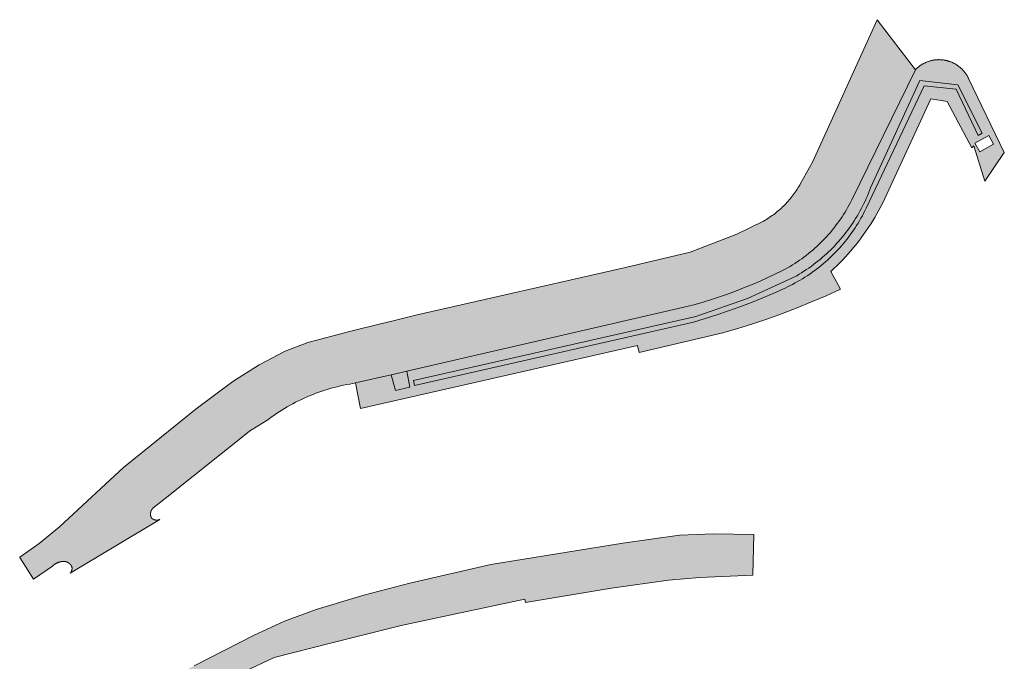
# Model space of a CAD drawing. Extents: x 97094 to 109644, y 463509 to 471969.
# Tile 348 of 362: x 106350 to 106409, y 471013 to 471052. Entities that reach past the tile are written whole.
import ezdxf

# ---------------------------------------------------------------- set-up
doc = ezdxf.new("R2010")
doc.units = 0
doc.layers.add('109 Onkruidbestrijding elementen', color=6, linetype='Continuous', lineweight=20, true_color=0xff00ff)

msp = doc.modelspace()

# ---------------------------------------------------------------- hatches: boundary and pattern name
at = {"layer": '109 Onkruidbestrijding elementen', "true_color": 0xff00ff}
for points in [[(106364.539, 471027.81), (106364.692, 471027.923), (106364.847, 471028.034), (106365.004, 471028.142), (106365.162, 471028.248), (106365.323, 471028.35), (106365.485, 471028.45), (106365.649, 471028.547), (106365.814, 471028.642), (106365.981, 471028.734), (106366.149, 471028.822), (106366.319, 471028.908), (106366.491, 471028.991), (106366.663, 471029.071), (106366.838, 471029.149), (106367.013, 471029.223), (106367.19, 471029.294), (106367.367, 471029.362), (106367.546, 471029.427), (106367.726, 471029.49), (106367.907, 471029.549), (106368.089, 471029.605), (106368.272, 471029.658), (106368.456, 471029.708), (106368.641, 471029.754), (106368.826, 471029.798), (106369.012, 471029.839), (106369.199, 471029.876), (106369.386, 471029.91), (106369.574, 471029.941), (106369.725, 471029.976), (106371.867, 471030.47), (106372.807, 471030.687), (106389.579, 471034.557), (106390.074, 471034.689), (106390.566, 471034.831), (106391.056, 471034.981), (106391.543, 471035.14), (106392.027, 471035.308), (106392.508, 471035.485), (106392.986, 471035.671), (106393.46, 471035.866), (106393.93, 471036.069), (106394.397, 471036.28), (106394.859, 471036.5), (106395.318, 471036.729), (106395.772, 471036.966), (106395.914, 471037.053), (106396.055, 471037.143), (106396.195, 471037.235), (106396.332, 471037.329), (106396.468, 471037.426), (106396.603, 471037.525), (106396.736, 471037.626), (106396.867, 471037.729), (106396.996, 471037.835), (106397.123, 471037.943), (106397.249, 471038.053), (106397.372, 471038.165), (106397.494, 471038.28), (106397.614, 471038.396), (106397.732, 471038.514), (106397.847, 471038.635), (106397.961, 471038.757), (106398.073, 471038.881), (106398.182, 471039.007), (106398.289, 471039.135), (106398.394, 471039.265), (106398.497, 471039.396), (106398.598, 471039.53), (106398.696, 471039.665), (106398.792, 471039.801), (106398.885, 471039.94), (106398.977, 471040.079), (106399.066, 471040.221), (106399.152, 471040.364), (106399.236, 471040.508), (106399.317, 471040.654), (106399.397, 471040.801), (106399.473, 471040.949), (106403.276, 471048.757), (106400.991, 471051.754), (106397.111, 471043.223), (106396.394, 471041.928), (106396.345, 471041.841), (106396.295, 471041.755), (106396.243, 471041.67), (106396.19, 471041.585), (106396.136, 471041.502), (106396.08, 471041.42), (106396.022, 471041.338), (106395.964, 471041.258), (106395.903, 471041.178), (106395.842, 471041.1), (106395.779, 471041.023), (106395.715, 471040.946), (106395.649, 471040.871), (106395.582, 471040.797), (106395.514, 471040.724), (106395.445, 471040.653), (106395.374, 471040.583), (106395.303, 471040.513), (106395.23, 471040.445), (106395.156, 471040.379), (106395.08, 471040.313), (106395.004, 471040.249), (106394.926, 471040.187), (106394.848, 471040.125), (106394.768, 471040.065), (106394.688, 471040.007), (106394.606, 471039.95), (106394.524, 471039.894), (106394.44, 471039.839), (106394.356, 471039.786), (106394.27, 471039.735), (106394.184, 471039.685), (106392.577, 471038.888), (106389.784, 471037.819), (106385.905, 471036.898), (106373.424, 471034.057), (106371.991, 471033.701), (106371.152, 471033.493), (106369.462, 471033.073), (106366.88, 471032.396), (106365.511, 471031.889), (106363.969, 471031.074), (106362.391, 471030.059), (106360.191, 471028.436), (106355.842, 471024.914), (106354.759, 471023.92), (106351.999, 471021.363), (106350.793, 471020.347), (106349.617, 471019.539), (106349.629, 471019.52), (106350.442, 471018.217), (106351.582, 471019.005), (106351.593, 471019.016), (106351.604, 471019.026), (106351.615, 471019.036), (106351.627, 471019.046), (106351.638, 471019.056), (106351.65, 471019.066), (106351.662, 471019.075), (106351.674, 471019.085), (106351.686, 471019.094), (106351.698, 471019.103), (106351.711, 471019.111), (106351.723, 471019.12), (106351.736, 471019.128), (106351.749, 471019.136), (106351.762, 471019.144), (106351.775, 471019.151), (106351.789, 471019.159), (106351.802, 471019.166), (106351.816, 471019.173), (106351.829, 471019.18), (106351.843, 471019.186), (106351.857, 471019.192), (106351.871, 471019.198), (106351.885, 471019.204), (106351.899, 471019.209), (106351.913, 471019.215), (106351.928, 471019.22), (106351.942, 471019.225), (106351.957, 471019.229), (106351.971, 471019.233), (106351.986, 471019.237), (106352.001, 471019.241), (106352.015, 471019.245), (106352.03, 471019.248), (106352.045, 471019.251), (106352.06, 471019.254), (106352.069, 471019.257), (106352.077, 471019.26), (106352.086, 471019.262), (106352.095, 471019.265), (106352.104, 471019.267), (106352.113, 471019.269), (106352.122, 471019.271), (106352.131, 471019.273), (106352.14, 471019.275), (106352.149, 471019.277), (106352.158, 471019.278), (106352.167, 471019.279), (106352.176, 471019.28), (106352.185, 471019.281), (106352.194, 471019.282), (106352.203, 471019.283), (106352.213, 471019.284), (106352.222, 471019.284), (106352.231, 471019.284), (106352.24, 471019.284), (106352.249, 471019.284), (106352.258, 471019.284), (106352.268, 471019.284), (106352.277, 471019.283), (106352.286, 471019.282), (106352.295, 471019.282), (106352.304, 471019.281), (106352.313, 471019.279), (106352.322, 471019.278), (106352.331, 471019.277), (106352.34, 471019.275), (106352.349, 471019.273), (106352.358, 471019.272), (106352.367, 471019.269), (106352.376, 471019.267), (106352.385, 471019.265), (106352.394, 471019.263), (106352.403, 471019.26), (106352.411, 471019.257), (106352.42, 471019.254), (106352.429, 471019.251), (106352.437, 471019.248), (106352.446, 471019.245), (106352.454, 471019.241), (106352.463, 471019.238), (106352.471, 471019.234), (106352.48, 471019.23), (106352.488, 471019.226), (106352.496, 471019.222), (106352.504, 471019.217), (106352.512, 471019.213), (106352.52, 471019.208), (106352.528, 471019.204), (106352.536, 471019.199), (106352.543, 471019.194), (106352.551, 471019.189), (106352.559, 471019.184), (106352.566, 471019.178), (106352.573, 471019.173), (106352.581, 471019.167), (106352.588, 471019.162), (106352.595, 471019.156), (106352.602, 471019.15), (106352.609, 471019.144), (106352.616, 471019.138), (106352.622, 471019.131), (106352.629, 471019.125), (106352.635, 471019.118), (106352.642, 471019.112), (106352.648, 471019.105), (106352.654, 471019.098), (106352.66, 471019.091), (106352.666, 471019.084), (106352.672, 471019.077), (106352.678, 471019.07), (106352.683, 471019.063), (106352.689, 471019.055), (106352.694, 471019.048), (106352.699, 471019.04), (106352.704, 471019.033), (106352.709, 471019.025), (106352.714, 471019.017), (106352.719, 471019.009), (106352.723, 471019.001), (106352.728, 471018.993), (106352.732, 471018.985), (106352.736, 471018.977), (106352.738, 471018.97), (106352.74, 471018.964), (106352.741, 471018.957), (106352.743, 471018.951), (106352.744, 471018.944), (106352.746, 471018.937), (106352.747, 471018.931), (106352.748, 471018.924), (106352.749, 471018.917), (106352.75, 471018.91), (106352.751, 471018.904), (106352.752, 471018.897), (106352.752, 471018.89), (106352.753, 471018.883), (106352.753, 471018.876), (106352.753, 471018.87), (106352.753, 471018.863), (106352.753, 471018.856), (106352.753, 471018.849), (106352.753, 471018.842), (106352.753, 471018.835), (106352.752, 471018.829), (106352.752, 471018.822), (106352.751, 471018.815), (106352.75, 471018.808), (106352.749, 471018.801), (106352.748, 471018.795), (106352.747, 471018.788), (106352.746, 471018.781), (106352.744, 471018.775), (106352.743, 471018.768), (106352.741, 471018.761), (106352.74, 471018.755), (106352.738, 471018.748), (106352.736, 471018.742), (106352.734, 471018.735), (106352.732, 471018.729), (106352.73, 471018.722), (106352.727, 471018.716), (106352.725, 471018.709), (106352.722, 471018.703), (106352.72, 471018.697), (106352.717, 471018.69), (106352.714, 471018.684), (106352.711, 471018.678), (106352.708, 471018.672), (106352.705, 471018.666), (106352.701, 471018.66), (106352.698, 471018.654), (106352.695, 471018.648), (106352.691, 471018.642), (106352.687, 471018.637), (106352.683, 471018.631), (106352.68, 471018.625), (106352.676, 471018.62), (106352.672, 471018.614), (106352.667, 471018.609), (106352.663, 471018.604), (106352.659, 471018.598), (106352.654, 471018.593), (106352.65, 471018.588), (106352.645, 471018.583), (106352.641, 471018.578), (106352.636, 471018.573), (106358.008, 471021.797), (106358.001, 471021.794), (106357.994, 471021.791), (106357.987, 471021.788), (106357.979, 471021.786), (106357.972, 471021.783), (106357.965, 471021.781), (106357.957, 471021.778), (106357.95, 471021.776), (106357.943, 471021.774), (106357.935, 471021.772), (106357.928, 471021.77), (106357.92, 471021.769), (106357.913, 471021.767), (106357.905, 471021.766), (106357.898, 471021.765), (106357.89, 471021.763), (106357.882, 471021.762), (106357.875, 471021.761), (106357.867, 471021.761), (106357.859, 471021.76), (106357.852, 471021.76), (106357.844, 471021.759), (106357.836, 471021.759), (106357.829, 471021.759), (106357.821, 471021.759), (106357.813, 471021.759), (106357.805, 471021.759), (106357.798, 471021.76), (106357.79, 471021.76), (106357.782, 471021.761), (106357.775, 471021.762), (106357.767, 471021.762), (106357.76, 471021.763), (106357.752, 471021.765), (106357.744, 471021.766), (106357.737, 471021.767), (106357.729, 471021.769), (106357.722, 471021.771), (106357.714, 471021.772), (106357.707, 471021.774), (106357.699, 471021.776), (106357.692, 471021.779), (106357.685, 471021.781), (106357.677, 471021.783), (106357.67, 471021.786), (106357.663, 471021.788), (106357.656, 471021.791), (106357.649, 471021.794), (106357.641, 471021.797), (106357.634, 471021.8), (106357.627, 471021.804), (106357.621, 471021.807), (106357.614, 471021.81), (106357.607, 471021.814), (106357.6, 471021.818), (106357.593, 471021.822), (106357.587, 471021.826), (106357.58, 471021.83), (106357.574, 471021.834), (106357.567, 471021.838), (106357.561, 471021.842), (106357.555, 471021.847), (106357.549, 471021.852), (106357.543, 471021.856), (106357.537, 471021.861), (106357.531, 471021.866), (106357.525, 471021.871), (106357.519, 471021.876), (106357.515, 471021.883), (106357.511, 471021.89), (106357.507, 471021.897), (106357.504, 471021.904), (106357.5, 471021.911), (106357.497, 471021.919), (106357.494, 471021.926), (106357.491, 471021.933), (106357.488, 471021.941), (106357.485, 471021.948), (106357.482, 471021.956), (106357.479, 471021.963), (106357.477, 471021.971), (106357.474, 471021.978), (106357.472, 471021.986), (106357.47, 471021.994), (106357.468, 471022.001), (106357.466, 471022.009), (106357.464, 471022.017), (106357.463, 471022.025), (106357.461, 471022.033), (106357.46, 471022.041), (106357.459, 471022.049), (106357.457, 471022.056), (106357.457, 471022.064), (106357.456, 471022.072), (106357.455, 471022.08), (106357.454, 471022.088), (106357.454, 471022.096), (106357.454, 471022.104), (106357.454, 471022.112), (106357.454, 471022.12), (106357.454, 471022.128), (106357.454, 471022.136), (106357.454, 471022.144), (106357.455, 471022.152), (106357.455, 471022.16), (106357.456, 471022.168), (106357.457, 471022.176), (106357.458, 471022.184), (106357.459, 471022.192), (106357.46, 471022.2), (106357.462, 471022.208), (106357.463, 471022.215), (106357.465, 471022.223), (106357.467, 471022.231), (106357.469, 471022.239), (106357.471, 471022.247), (106357.473, 471022.254), (106357.475, 471022.262), (106357.478, 471022.27), (106357.48, 471022.277), (106357.483, 471022.285), (106357.486, 471022.292), (106357.489, 471022.3), (106357.492, 471022.307), (106357.495, 471022.314), (106357.499, 471022.322), (106357.502, 471022.329), (106357.506, 471022.336), (106357.509, 471022.343), (106357.513, 471022.35), (106357.517, 471022.357), (106357.521, 471022.364), (106357.525, 471022.371), (106357.529, 471022.378), (106357.534, 471022.384), (106357.538, 471022.391), (106357.543, 471022.397), (106357.547, 471022.404), (106357.552, 471022.41), (106357.557, 471022.417), (106357.562, 471022.423), (106357.567, 471022.429), (106357.572, 471022.435), (106357.578, 471022.441), (106357.583, 471022.447), (106357.589, 471022.453), (106357.594, 471022.458), (106357.6, 471022.464), (106358.339, 471023.06), (106363.367, 471027.072), (106363.391, 471027.087), (106364.539, 471027.81)], [(106400.592, 471041.675), (106400.532, 471041.515), (106400.468, 471041.356), (106400.403, 471041.198), (106400.334, 471041.041), (106400.263, 471040.885), (106400.189, 471040.731), (106400.113, 471040.577), (106400.034, 471040.425), (106399.952, 471040.275), (106399.868, 471040.126), (106399.782, 471039.978), (106399.693, 471039.832), (106399.601, 471039.687), (106399.507, 471039.544), (106399.411, 471039.402), (106399.312, 471039.262), (106399.211, 471039.124), (106399.108, 471038.988), (106399.002, 471038.853), (106398.894, 471038.72), (106398.784, 471038.589), (106398.672, 471038.46), (106398.557, 471038.333), (106398.441, 471038.207), (106398.322, 471038.084), (106398.201, 471037.963), (106398.078, 471037.844), (106397.953, 471037.727), (106397.826, 471037.612), (106397.698, 471037.499), (106397.567, 471037.388), (106397.434, 471037.28), (106397.3, 471037.174), (106397.164, 471037.07), (106397.026, 471036.968), (106396.887, 471036.869), (106396.746, 471036.772), (106396.603, 471036.678), (106396.458, 471036.586), (106396.312, 471036.496), (106396.165, 471036.409), (106393.22, 471035.039), (106390.121, 471033.961), (106373.218, 471030.118), (106373.26, 471029.827), (106389.992, 471033.629), (106390.692, 471033.839), (106391.388, 471034.061), (106392.08, 471034.297), (106392.767, 471034.545), (106393.45, 471034.806), (106394.127, 471035.08), (106394.799, 471035.367), (106395.466, 471035.666), (106395.62, 471035.738), (106395.772, 471035.813), (106395.924, 471035.89), (106396.074, 471035.97), (106396.222, 471036.053), (106396.369, 471036.137), (106396.515, 471036.225), (106396.659, 471036.315), (106396.802, 471036.407), (106396.943, 471036.502), (106397.082, 471036.599), (106397.22, 471036.698), (106397.356, 471036.8), (106397.49, 471036.904), (106397.623, 471037.01), (106397.753, 471037.119), (106397.882, 471037.23), (106398.009, 471037.343), (106398.134, 471037.458), (106398.257, 471037.575), (106398.378, 471037.694), (106398.497, 471037.815), (106398.614, 471037.938), (106398.729, 471038.064), (106398.842, 471038.191), (106398.952, 471038.32), (106399.061, 471038.451), (106399.167, 471038.583), (106399.27, 471038.718), (106399.372, 471038.854), (106399.471, 471038.992), (106399.568, 471039.132), (106399.662, 471039.273), (106399.754, 471039.416), (106399.844, 471039.56), (106399.931, 471039.706), (106400.016, 471039.853), (106400.098, 471040.002), (106400.177, 471040.152), (106400.255, 471040.303), (106400.329, 471040.456), (106403.801, 471047.794), (106405.709, 471047.589), (106407.031, 471044.803), (106407.285, 471044.958), (106405.826, 471047.847), (106403.54, 471048.11), (106400.592, 471041.675)], [(106371.867, 471030.47), (106372.134, 471029.522), (106372.992, 471029.721), (106372.807, 471030.687), (106371.867, 471030.47)], [(106354.436, 471008.404), (106359.491, 471010.853), (106362.122, 471012.178), (106362.299, 471012.268), (106363.085, 471012.687), (106364.855, 471013.531), (106368.309, 471014.408), (106372.477, 471015.445), (106375.755, 471016.142), (106379.878, 471017.016), (106379.909, 471016.821), (106385.07, 471017.676), (106388.476, 471018.151), (106390.365, 471018.319), (106393.53, 471018.458), (106393.606, 471020.885), (106391.185, 471020.932), (106389.153, 471020.849), (106385.757, 471020.379), (106377.842, 471019.091), (106372.997, 471017.971), (106370.226, 471017.254), (106367.372, 471016.393), (106365.487, 471015.697), (106363.668, 471014.853), (106360.075, 471013.027), (106353.968, 471009.99), (106354.436, 471008.404)]]:
    msp.add_hatch(color=6, dxfattribs=at).paths.add_polyline_path(points)
h = msp.add_hatch(color=6, dxfattribs=at)
h.paths.add_polyline_path([(106408.603, 471043.8), (106406.464, 471048.227), (106406.45, 471048.256), (106406.436, 471048.285), (106406.421, 471048.314), (106406.405, 471048.343), (106406.389, 471048.371), (106406.373, 471048.399), (106406.356, 471048.427), (106406.339, 471048.454), (106406.321, 471048.482), (106406.303, 471048.508), (106406.284, 471048.535), (106406.265, 471048.561), (106406.246, 471048.587), (106406.226, 471048.613), (106406.205, 471048.638), (106406.185, 471048.663), (106406.164, 471048.688), (106406.142, 471048.712), (106406.12, 471048.736), (106406.098, 471048.76), (106406.075, 471048.783), (106406.052, 471048.806), (106406.028, 471048.828), (106406.004, 471048.85), (106405.98, 471048.872), (106405.955, 471048.893), (106405.931, 471048.914), (106405.905, 471048.934), (106405.88, 471048.954), (106405.854, 471048.973), (106405.827, 471048.992), (106405.801, 471049.011), (106405.774, 471049.029), (106405.747, 471049.047), (106405.719, 471049.064), (106405.692, 471049.081), (106405.664, 471049.098), (106405.635, 471049.114), (106405.607, 471049.129), (106405.578, 471049.144), (106405.549, 471049.159), (106405.52, 471049.173), (106405.49, 471049.186), (106405.46, 471049.199), (106405.43, 471049.212), (106405.4, 471049.224), (106405.37, 471049.235), (106405.339, 471049.246), (106405.309, 471049.257), (106405.278, 471049.267), (106405.247, 471049.276), (106405.215, 471049.285), (106405.184, 471049.294), (106405.153, 471049.302), (106405.121, 471049.309), (106405.089, 471049.316), (106405.057, 471049.322), (106405.026, 471049.328), (106404.993, 471049.334), (106404.961, 471049.338), (106404.929, 471049.343), (106404.897, 471049.346), (106404.865, 471049.35), (106404.832, 471049.352), (106404.8, 471049.354), (106404.767, 471049.356), (106404.735, 471049.357), (106404.702, 471049.358), (106404.67, 471049.358), (106404.638, 471049.357), (106404.605, 471049.356), (106404.573, 471049.354), (106404.54, 471049.352), (106404.508, 471049.349), (106404.476, 471049.346), (106404.443, 471049.342), (106404.411, 471049.338), (106404.379, 471049.333), (106404.347, 471049.328), (106404.315, 471049.322), (106404.283, 471049.315), (106404.252, 471049.308), (106404.22, 471049.301), (106404.189, 471049.293), (106404.157, 471049.284), (106404.126, 471049.275), (106404.095, 471049.266), (106404.064, 471049.256), (106404.033, 471049.245), (106404.003, 471049.234), (106403.973, 471049.222), (106403.942, 471049.21), (106403.913, 471049.198), (106403.883, 471049.185), (106403.853, 471049.171), (106403.824, 471049.157), (106403.795, 471049.142), (106403.766, 471049.127), (106403.738, 471049.112), (106403.709, 471049.096), (106403.681, 471049.079), (106403.654, 471049.063), (106403.626, 471049.045), (106403.599, 471049.027), (106403.572, 471049.009), (106403.546, 471048.99), (106403.52, 471048.971), (106403.494, 471048.952), (106403.468, 471048.932), (106403.443, 471048.911), (106403.418, 471048.89), (106403.393, 471048.869), (106403.369, 471048.848), (106403.345, 471048.825), (106403.322, 471048.803), (106403.299, 471048.78), (106403.276, 471048.757), (106399.473, 471040.949), (106399.397, 471040.801), (106399.317, 471040.654), (106399.236, 471040.508), (106399.152, 471040.364), (106399.066, 471040.221), (106398.977, 471040.079), (106398.885, 471039.94), (106398.792, 471039.801), (106398.696, 471039.665), (106398.598, 471039.53), (106398.497, 471039.396), (106398.394, 471039.265), (106398.289, 471039.135), (106398.182, 471039.007), (106398.073, 471038.881), (106397.961, 471038.757), (106397.847, 471038.635), (106397.732, 471038.514), (106397.614, 471038.396), (106397.494, 471038.28), (106397.372, 471038.165), (106397.249, 471038.053), (106397.123, 471037.943), (106396.996, 471037.835), (106396.867, 471037.729), (106396.736, 471037.626), (106396.603, 471037.525), (106396.468, 471037.426), (106396.332, 471037.329), (106396.195, 471037.235), (106396.055, 471037.143), (106395.914, 471037.053), (106395.772, 471036.966), (106395.318, 471036.729), (106394.859, 471036.5), (106394.397, 471036.28), (106393.93, 471036.069), (106393.46, 471035.866), (106392.986, 471035.671), (106392.508, 471035.485), (106392.027, 471035.308), (106391.543, 471035.14), (106391.056, 471034.981), (106390.566, 471034.831), (106390.074, 471034.689), (106389.579, 471034.557), (106372.807, 471030.687), (106372.992, 471029.721), (106372.134, 471029.522), (106371.867, 471030.47), (106369.725, 471029.976), (106370.037, 471028.455), (106386.636, 471032.227), (106386.725, 471031.804), (106386.738, 471031.807), (106391.747, 471032.973), (106392.648, 471033.239), (106393.543, 471033.523), (106394.432, 471033.825), (106395.316, 471034.144), (106396.192, 471034.481), (106397.062, 471034.835), (106397.925, 471035.206), (106398.78, 471035.594), (106398.217, 471036.664), (106398.397, 471036.832), (106398.574, 471037.003), (106398.749, 471037.177), (106398.92, 471037.354), (106399.088, 471037.534), (106399.253, 471037.717), (106399.415, 471037.903), (106399.573, 471038.092), (106399.728, 471038.283), (106399.88, 471038.477), (106400.029, 471038.674), (106400.174, 471038.873), (106400.315, 471039.074), (106400.453, 471039.278), (106400.588, 471039.485), (106400.719, 471039.693), (106400.846, 471039.904), (106400.97, 471040.117), (106401.09, 471040.333), (106401.206, 471040.55), (106401.318, 471040.769), (106404.202, 471047.009), (106405.175, 471046.849), (106406.655, 471044.081), (106406.783, 471044.2), (106407.439, 471042.075), (106408.603, 471043.8)])
h.paths.add_polyline_path([(106396.165, 471036.409), (106396.312, 471036.496), (106396.458, 471036.586), (106396.603, 471036.678), (106396.746, 471036.772), (106396.887, 471036.869), (106397.026, 471036.968), (106397.164, 471037.07), (106397.3, 471037.174), (106397.434, 471037.28), (106397.567, 471037.388), (106397.698, 471037.499), (106397.826, 471037.612), (106397.953, 471037.727), (106398.078, 471037.844), (106398.201, 471037.963), (106398.322, 471038.084), (106398.441, 471038.207), (106398.557, 471038.333), (106398.672, 471038.46), (106398.784, 471038.589), (106398.894, 471038.72), (106399.002, 471038.853), (106399.108, 471038.988), (106399.211, 471039.124), (106399.312, 471039.262), (106399.411, 471039.402), (106399.507, 471039.544), (106399.601, 471039.687), (106399.693, 471039.832), (106399.782, 471039.978), (106399.868, 471040.126), (106399.952, 471040.275), (106400.034, 471040.425), (106400.113, 471040.577), (106400.189, 471040.731), (106400.263, 471040.885), (106400.334, 471041.041), (106400.403, 471041.198), (106400.468, 471041.356), (106400.532, 471041.515), (106400.592, 471041.675), (106403.54, 471048.11), (106405.826, 471047.847), (106407.285, 471044.958), (106407.031, 471044.803), (106405.709, 471047.589), (106403.801, 471047.794), (106400.329, 471040.456), (106400.255, 471040.303), (106400.177, 471040.152), (106400.098, 471040.002), (106400.016, 471039.853), (106399.931, 471039.706), (106399.844, 471039.56), (106399.754, 471039.416), (106399.662, 471039.273), (106399.568, 471039.132), (106399.471, 471038.992), (106399.372, 471038.854), (106399.27, 471038.718), (106399.167, 471038.583), (106399.061, 471038.451), (106398.952, 471038.32), (106398.842, 471038.191), (106398.729, 471038.064), (106398.614, 471037.938), (106398.497, 471037.815), (106398.378, 471037.694), (106398.257, 471037.575), (106398.134, 471037.458), (106398.009, 471037.343), (106397.882, 471037.23), (106397.753, 471037.119), (106397.623, 471037.01), (106397.49, 471036.904), (106397.356, 471036.8), (106397.22, 471036.698), (106397.082, 471036.599), (106396.943, 471036.502), (106396.802, 471036.407), (106396.659, 471036.315), (106396.515, 471036.225), (106396.369, 471036.137), (106396.222, 471036.053), (106396.074, 471035.97), (106395.924, 471035.89), (106395.772, 471035.813), (106395.62, 471035.738), (106395.466, 471035.666), (106394.799, 471035.367), (106394.127, 471035.08), (106393.45, 471034.806), (106392.767, 471034.545), (106392.08, 471034.297), (106391.388, 471034.061), (106390.692, 471033.839), (106389.992, 471033.629), (106373.26, 471029.827), (106373.218, 471030.118), (106390.121, 471033.961), (106393.22, 471035.039), (106396.165, 471036.409)])
h.paths.add_polyline_path([(106407.131, 471043.831), (106406.839, 471044.349), (106407.679, 471044.814), (106407.964, 471044.3), (106407.131, 471043.831)])

# ---------------------------------------------------------------- linework, layer by layer
at = {"layer": '109 Onkruidbestrijding elementen', "color": 3, "true_color": 0x00ff00}
for points in [[(106364.539, 471027.81), (106364.692, 471027.923), (106364.847, 471028.034), (106365.004, 471028.142), (106365.162, 471028.248), (106365.323, 471028.35), (106365.485, 471028.45), (106365.649, 471028.547), (106365.814, 471028.642), (106365.981, 471028.734), (106366.149, 471028.822), (106366.319, 471028.908), (106366.491, 471028.991), (106366.663, 471029.071), (106366.838, 471029.149), (106367.013, 471029.223), (106367.19, 471029.294), (106367.367, 471029.362), (106367.546, 471029.427), (106367.726, 471029.49), (106367.907, 471029.549), (106368.089, 471029.605), (106368.272, 471029.658), (106368.456, 471029.708), (106368.641, 471029.754), (106368.826, 471029.798), (106369.012, 471029.839), (106369.199, 471029.876), (106369.386, 471029.91), (106369.574, 471029.941), (106369.725, 471029.976), (106371.867, 471030.47), (106372.807, 471030.687), (106389.579, 471034.557), (106390.074, 471034.689), (106390.566, 471034.831), (106391.056, 471034.981), (106391.543, 471035.14), (106392.027, 471035.308), (106392.508, 471035.485), (106392.986, 471035.671), (106393.46, 471035.866), (106393.93, 471036.069), (106394.397, 471036.28), (106394.859, 471036.5), (106395.318, 471036.729), (106395.772, 471036.966), (106395.914, 471037.053), (106396.055, 471037.143), (106396.195, 471037.235), (106396.332, 471037.329), (106396.468, 471037.426), (106396.603, 471037.525), (106396.736, 471037.626), (106396.867, 471037.729), (106396.996, 471037.835), (106397.123, 471037.943), (106397.249, 471038.053), (106397.372, 471038.165), (106397.494, 471038.28), (106397.614, 471038.396), (106397.732, 471038.514), (106397.847, 471038.635), (106397.961, 471038.757), (106398.073, 471038.881), (106398.182, 471039.007), (106398.289, 471039.135), (106398.394, 471039.265), (106398.497, 471039.396), (106398.598, 471039.53), (106398.696, 471039.665), (106398.792, 471039.801), (106398.885, 471039.94), (106398.977, 471040.079), (106399.066, 471040.221), (106399.152, 471040.364), (106399.236, 471040.508), (106399.317, 471040.654), (106399.397, 471040.801), (106399.473, 471040.949), (106403.276, 471048.757), (106400.991, 471051.754), (106397.111, 471043.223), (106396.394, 471041.928), (106396.345, 471041.841), (106396.295, 471041.755), (106396.243, 471041.67), (106396.19, 471041.585), (106396.136, 471041.502), (106396.08, 471041.42), (106396.022, 471041.338), (106395.964, 471041.258), (106395.903, 471041.178), (106395.842, 471041.1), (106395.779, 471041.023), (106395.715, 471040.946), (106395.649, 471040.871), (106395.582, 471040.797), (106395.514, 471040.724), (106395.445, 471040.653), (106395.374, 471040.583), (106395.303, 471040.513), (106395.23, 471040.445), (106395.156, 471040.379), (106395.08, 471040.313), (106395.004, 471040.249), (106394.926, 471040.187), (106394.848, 471040.125), (106394.768, 471040.065), (106394.688, 471040.007), (106394.606, 471039.95), (106394.524, 471039.894), (106394.44, 471039.839), (106394.356, 471039.786), (106394.27, 471039.735), (106394.184, 471039.685), (106392.577, 471038.888), (106389.784, 471037.819), (106385.905, 471036.898), (106373.424, 471034.057), (106371.991, 471033.701), (106371.152, 471033.493), (106369.462, 471033.073), (106366.88, 471032.396), (106365.511, 471031.889), (106363.969, 471031.074), (106362.391, 471030.059), (106360.191, 471028.436), (106355.842, 471024.914), (106354.759, 471023.92), (106351.999, 471021.363), (106350.793, 471020.347), (106349.617, 471019.539), (106349.629, 471019.52), (106350.442, 471018.217), (106351.582, 471019.005), (106351.593, 471019.016), (106351.604, 471019.026), (106351.615, 471019.036), (106351.627, 471019.046), (106351.638, 471019.056), (106351.65, 471019.066), (106351.662, 471019.075), (106351.674, 471019.085), (106351.686, 471019.094), (106351.698, 471019.103), (106351.711, 471019.111), (106351.723, 471019.12), (106351.736, 471019.128), (106351.749, 471019.136), (106351.762, 471019.144), (106351.775, 471019.151), (106351.789, 471019.159), (106351.802, 471019.166), (106351.816, 471019.173), (106351.829, 471019.18), (106351.843, 471019.186), (106351.857, 471019.192), (106351.871, 471019.198), (106351.885, 471019.204), (106351.899, 471019.209), (106351.913, 471019.215), (106351.928, 471019.22), (106351.942, 471019.225), (106351.957, 471019.229), (106351.971, 471019.233), (106351.986, 471019.237), (106352.001, 471019.241), (106352.015, 471019.245), (106352.03, 471019.248), (106352.045, 471019.251), (106352.06, 471019.254), (106352.069, 471019.257), (106352.077, 471019.26), (106352.086, 471019.262), (106352.095, 471019.265), (106352.104, 471019.267), (106352.113, 471019.269), (106352.122, 471019.271), (106352.131, 471019.273), (106352.14, 471019.275), (106352.149, 471019.277), (106352.158, 471019.278), (106352.167, 471019.279), (106352.176, 471019.28), (106352.185, 471019.281), (106352.194, 471019.282), (106352.203, 471019.283), (106352.213, 471019.284), (106352.222, 471019.284), (106352.231, 471019.284), (106352.24, 471019.284), (106352.249, 471019.284), (106352.258, 471019.284), (106352.268, 471019.284), (106352.277, 471019.283), (106352.286, 471019.282), (106352.295, 471019.282), (106352.304, 471019.281), (106352.313, 471019.279), (106352.322, 471019.278), (106352.331, 471019.277), (106352.34, 471019.275), (106352.349, 471019.273), (106352.358, 471019.272), (106352.367, 471019.269), (106352.376, 471019.267), (106352.385, 471019.265), (106352.394, 471019.263), (106352.403, 471019.26), (106352.411, 471019.257), (106352.42, 471019.254), (106352.429, 471019.251), (106352.437, 471019.248), (106352.446, 471019.245), (106352.454, 471019.241), (106352.463, 471019.238), (106352.471, 471019.234), (106352.48, 471019.23), (106352.488, 471019.226), (106352.496, 471019.222), (106352.504, 471019.217), (106352.512, 471019.213), (106352.52, 471019.208), (106352.528, 471019.204), (106352.536, 471019.199), (106352.543, 471019.194), (106352.551, 471019.189), (106352.559, 471019.184), (106352.566, 471019.178), (106352.573, 471019.173), (106352.581, 471019.167), (106352.588, 471019.162), (106352.595, 471019.156), (106352.602, 471019.15), (106352.609, 471019.144), (106352.616, 471019.138), (106352.622, 471019.131), (106352.629, 471019.125), (106352.635, 471019.118), (106352.642, 471019.112), (106352.648, 471019.105), (106352.654, 471019.098), (106352.66, 471019.091), (106352.666, 471019.084), (106352.672, 471019.077), (106352.678, 471019.07), (106352.683, 471019.063), (106352.689, 471019.055), (106352.694, 471019.048), (106352.699, 471019.04), (106352.704, 471019.033), (106352.709, 471019.025), (106352.714, 471019.017), (106352.719, 471019.009), (106352.723, 471019.001), (106352.728, 471018.993), (106352.732, 471018.985), (106352.736, 471018.977), (106352.738, 471018.97), (106352.74, 471018.964), (106352.741, 471018.957), (106352.743, 471018.951), (106352.744, 471018.944), (106352.746, 471018.937), (106352.747, 471018.931), (106352.748, 471018.924), (106352.749, 471018.917), (106352.75, 471018.91), (106352.751, 471018.904), (106352.752, 471018.897), (106352.752, 471018.89), (106352.753, 471018.883), (106352.753, 471018.876), (106352.753, 471018.87), (106352.753, 471018.863), (106352.753, 471018.856), (106352.753, 471018.849), (106352.753, 471018.842), (106352.753, 471018.835), (106352.752, 471018.829), (106352.752, 471018.822), (106352.751, 471018.815), (106352.75, 471018.808), (106352.749, 471018.801), (106352.748, 471018.795), (106352.747, 471018.788), (106352.746, 471018.781), (106352.744, 471018.775), (106352.743, 471018.768), (106352.741, 471018.761), (106352.74, 471018.755), (106352.738, 471018.748), (106352.736, 471018.742), (106352.734, 471018.735), (106352.732, 471018.729), (106352.73, 471018.722), (106352.727, 471018.716), (106352.725, 471018.709), (106352.722, 471018.703), (106352.72, 471018.697), (106352.717, 471018.69), (106352.714, 471018.684), (106352.711, 471018.678), (106352.708, 471018.672), (106352.705, 471018.666), (106352.701, 471018.66), (106352.698, 471018.654), (106352.695, 471018.648), (106352.691, 471018.642), (106352.687, 471018.637), (106352.683, 471018.631), (106352.68, 471018.625), (106352.676, 471018.62), (106352.672, 471018.614), (106352.667, 471018.609), (106352.663, 471018.604), (106352.659, 471018.598), (106352.654, 471018.593), (106352.65, 471018.588), (106352.645, 471018.583), (106352.641, 471018.578), (106352.636, 471018.573), (106358.008, 471021.797), (106358.001, 471021.794), (106357.994, 471021.791), (106357.987, 471021.788), (106357.979, 471021.786), (106357.972, 471021.783), (106357.965, 471021.781), (106357.957, 471021.778), (106357.95, 471021.776), (106357.943, 471021.774), (106357.935, 471021.772), (106357.928, 471021.77), (106357.92, 471021.769), (106357.913, 471021.767), (106357.905, 471021.766), (106357.898, 471021.765), (106357.89, 471021.763), (106357.882, 471021.762), (106357.875, 471021.761), (106357.867, 471021.761), (106357.859, 471021.76), (106357.852, 471021.76), (106357.844, 471021.759), (106357.836, 471021.759), (106357.829, 471021.759), (106357.821, 471021.759), (106357.813, 471021.759), (106357.805, 471021.759), (106357.798, 471021.76), (106357.79, 471021.76), (106357.782, 471021.761), (106357.775, 471021.762), (106357.767, 471021.762), (106357.76, 471021.763), (106357.752, 471021.765), (106357.744, 471021.766), (106357.737, 471021.767), (106357.729, 471021.769), (106357.722, 471021.771), (106357.714, 471021.772), (106357.707, 471021.774), (106357.699, 471021.776), (106357.692, 471021.779), (106357.685, 471021.781), (106357.677, 471021.783), (106357.67, 471021.786), (106357.663, 471021.788), (106357.656, 471021.791), (106357.649, 471021.794), (106357.641, 471021.797), (106357.634, 471021.8), (106357.627, 471021.804), (106357.621, 471021.807), (106357.614, 471021.81), (106357.607, 471021.814), (106357.6, 471021.818), (106357.593, 471021.822), (106357.587, 471021.826), (106357.58, 471021.83), (106357.574, 471021.834), (106357.567, 471021.838), (106357.561, 471021.842), (106357.555, 471021.847), (106357.549, 471021.852), (106357.543, 471021.856), (106357.537, 471021.861), (106357.531, 471021.866), (106357.525, 471021.871), (106357.519, 471021.876), (106357.515, 471021.883), (106357.511, 471021.89), (106357.507, 471021.897), (106357.504, 471021.904), (106357.5, 471021.911), (106357.497, 471021.919), (106357.494, 471021.926), (106357.491, 471021.933), (106357.488, 471021.941), (106357.485, 471021.948), (106357.482, 471021.956), (106357.479, 471021.963), (106357.477, 471021.971), (106357.474, 471021.978), (106357.472, 471021.986), (106357.47, 471021.994), (106357.468, 471022.001), (106357.466, 471022.009), (106357.464, 471022.017), (106357.463, 471022.025), (106357.461, 471022.033), (106357.46, 471022.041), (106357.459, 471022.049), (106357.457, 471022.056), (106357.457, 471022.064), (106357.456, 471022.072), (106357.455, 471022.08), (106357.454, 471022.088), (106357.454, 471022.096), (106357.454, 471022.104), (106357.454, 471022.112), (106357.454, 471022.12), (106357.454, 471022.128), (106357.454, 471022.136), (106357.454, 471022.144), (106357.455, 471022.152), (106357.455, 471022.16), (106357.456, 471022.168), (106357.457, 471022.176), (106357.458, 471022.184), (106357.459, 471022.192), (106357.46, 471022.2), (106357.462, 471022.208), (106357.463, 471022.215), (106357.465, 471022.223), (106357.467, 471022.231), (106357.469, 471022.239), (106357.471, 471022.247), (106357.473, 471022.254), (106357.475, 471022.262), (106357.478, 471022.27), (106357.48, 471022.277), (106357.483, 471022.285), (106357.486, 471022.292), (106357.489, 471022.3), (106357.492, 471022.307), (106357.495, 471022.314), (106357.499, 471022.322), (106357.502, 471022.329), (106357.506, 471022.336), (106357.509, 471022.343), (106357.513, 471022.35), (106357.517, 471022.357), (106357.521, 471022.364), (106357.525, 471022.371), (106357.529, 471022.378), (106357.534, 471022.384), (106357.538, 471022.391), (106357.543, 471022.397), (106357.547, 471022.404), (106357.552, 471022.41), (106357.557, 471022.417), (106357.562, 471022.423), (106357.567, 471022.429), (106357.572, 471022.435), (106357.578, 471022.441), (106357.583, 471022.447), (106357.589, 471022.453), (106357.594, 471022.458), (106357.6, 471022.464), (106358.339, 471023.06), (106363.367, 471027.072), (106363.391, 471027.087), (106364.539, 471027.81)], [(106408.603, 471043.8), (106406.464, 471048.227), (106406.45, 471048.256), (106406.436, 471048.285), (106406.421, 471048.314), (106406.405, 471048.343), (106406.389, 471048.371), (106406.373, 471048.399), (106406.356, 471048.427), (106406.339, 471048.454), (106406.321, 471048.482), (106406.303, 471048.508), (106406.284, 471048.535), (106406.265, 471048.561), (106406.246, 471048.587), (106406.226, 471048.613), (106406.205, 471048.638), (106406.185, 471048.663), (106406.164, 471048.688), (106406.142, 471048.712), (106406.12, 471048.736), (106406.098, 471048.76), (106406.075, 471048.783), (106406.052, 471048.806), (106406.028, 471048.828), (106406.004, 471048.85), (106405.98, 471048.872), (106405.955, 471048.893), (106405.931, 471048.914), (106405.905, 471048.934), (106405.88, 471048.954), (106405.854, 471048.973), (106405.827, 471048.992), (106405.801, 471049.011), (106405.774, 471049.029), (106405.747, 471049.047), (106405.719, 471049.064), (106405.692, 471049.081), (106405.664, 471049.098), (106405.635, 471049.114), (106405.607, 471049.129), (106405.578, 471049.144), (106405.549, 471049.159), (106405.52, 471049.173), (106405.49, 471049.186), (106405.46, 471049.199), (106405.43, 471049.212), (106405.4, 471049.224), (106405.37, 471049.235), (106405.339, 471049.246), (106405.309, 471049.257), (106405.278, 471049.267), (106405.247, 471049.276), (106405.215, 471049.285), (106405.184, 471049.294), (106405.153, 471049.302), (106405.121, 471049.309), (106405.089, 471049.316), (106405.057, 471049.322), (106405.026, 471049.328), (106404.993, 471049.334), (106404.961, 471049.338), (106404.929, 471049.343), (106404.897, 471049.346), (106404.865, 471049.35), (106404.832, 471049.352), (106404.8, 471049.354), (106404.767, 471049.356), (106404.735, 471049.357), (106404.702, 471049.358), (106404.67, 471049.358), (106404.638, 471049.357), (106404.605, 471049.356), (106404.573, 471049.354), (106404.54, 471049.352), (106404.508, 471049.349), (106404.476, 471049.346), (106404.443, 471049.342), (106404.411, 471049.338), (106404.379, 471049.333), (106404.347, 471049.328), (106404.315, 471049.322), (106404.283, 471049.315), (106404.252, 471049.308), (106404.22, 471049.301), (106404.189, 471049.293), (106404.157, 471049.284), (106404.126, 471049.275), (106404.095, 471049.266), (106404.064, 471049.256), (106404.033, 471049.245), (106404.003, 471049.234), (106403.973, 471049.222), (106403.942, 471049.21), (106403.913, 471049.198), (106403.883, 471049.185), (106403.853, 471049.171), (106403.824, 471049.157), (106403.795, 471049.142), (106403.766, 471049.127), (106403.738, 471049.112), (106403.709, 471049.096), (106403.681, 471049.079), (106403.654, 471049.063), (106403.626, 471049.045), (106403.599, 471049.027), (106403.572, 471049.009), (106403.546, 471048.99), (106403.52, 471048.971), (106403.494, 471048.952), (106403.468, 471048.932), (106403.443, 471048.911), (106403.418, 471048.89), (106403.393, 471048.869), (106403.369, 471048.848), (106403.345, 471048.825), (106403.322, 471048.803), (106403.299, 471048.78), (106403.276, 471048.757), (106399.473, 471040.949), (106399.397, 471040.801), (106399.317, 471040.654), (106399.236, 471040.508), (106399.152, 471040.364), (106399.066, 471040.221), (106398.977, 471040.079), (106398.885, 471039.94), (106398.792, 471039.801), (106398.696, 471039.665), (106398.598, 471039.53), (106398.497, 471039.396), (106398.394, 471039.265), (106398.289, 471039.135), (106398.182, 471039.007), (106398.073, 471038.881), (106397.961, 471038.757), (106397.847, 471038.635), (106397.732, 471038.514), (106397.614, 471038.396), (106397.494, 471038.28), (106397.372, 471038.165), (106397.249, 471038.053), (106397.123, 471037.943), (106396.996, 471037.835), (106396.867, 471037.729), (106396.736, 471037.626), (106396.603, 471037.525), (106396.468, 471037.426), (106396.332, 471037.329), (106396.195, 471037.235), (106396.055, 471037.143), (106395.914, 471037.053), (106395.772, 471036.966), (106395.318, 471036.729), (106394.859, 471036.5), (106394.397, 471036.28), (106393.93, 471036.069), (106393.46, 471035.866), (106392.986, 471035.671), (106392.508, 471035.485), (106392.027, 471035.308), (106391.543, 471035.14), (106391.056, 471034.981), (106390.566, 471034.831), (106390.074, 471034.689), (106389.579, 471034.557), (106372.807, 471030.687), (106372.992, 471029.721), (106372.134, 471029.522), (106371.867, 471030.47), (106369.725, 471029.976), (106370.037, 471028.455), (106386.636, 471032.227), (106386.725, 471031.804), (106386.738, 471031.807), (106391.747, 471032.973), (106392.648, 471033.239), (106393.543, 471033.523), (106394.432, 471033.825), (106395.316, 471034.144), (106396.192, 471034.481), (106397.062, 471034.835), (106397.925, 471035.206), (106398.78, 471035.594), (106398.217, 471036.664), (106398.397, 471036.832), (106398.574, 471037.003), (106398.749, 471037.177), (106398.92, 471037.354), (106399.088, 471037.534), (106399.253, 471037.717), (106399.415, 471037.903), (106399.573, 471038.092), (106399.728, 471038.283), (106399.88, 471038.477), (106400.029, 471038.674), (106400.174, 471038.873), (106400.315, 471039.074), (106400.453, 471039.278), (106400.588, 471039.485), (106400.719, 471039.693), (106400.846, 471039.904), (106400.97, 471040.117), (106401.09, 471040.333), (106401.206, 471040.55), (106401.318, 471040.769), (106404.202, 471047.009), (106405.175, 471046.849), (106406.655, 471044.081), (106406.783, 471044.2), (106407.439, 471042.075), (106408.603, 471043.8)], [(106396.165, 471036.409), (106396.312, 471036.496), (106396.458, 471036.586), (106396.603, 471036.678), (106396.746, 471036.772), (106396.887, 471036.869), (106397.026, 471036.968), (106397.164, 471037.07), (106397.3, 471037.174), (106397.434, 471037.28), (106397.567, 471037.388), (106397.698, 471037.499), (106397.826, 471037.612), (106397.953, 471037.727), (106398.078, 471037.844), (106398.201, 471037.963), (106398.322, 471038.084), (106398.441, 471038.207), (106398.557, 471038.333), (106398.672, 471038.46), (106398.784, 471038.589), (106398.894, 471038.72), (106399.002, 471038.853), (106399.108, 471038.988), (106399.211, 471039.124), (106399.312, 471039.262), (106399.411, 471039.402), (106399.507, 471039.544), (106399.601, 471039.687), (106399.693, 471039.832), (106399.782, 471039.978), (106399.868, 471040.126), (106399.952, 471040.275), (106400.034, 471040.425), (106400.113, 471040.577), (106400.189, 471040.731), (106400.263, 471040.885), (106400.334, 471041.041), (106400.403, 471041.198), (106400.468, 471041.356), (106400.532, 471041.515), (106400.592, 471041.675), (106403.54, 471048.11), (106405.826, 471047.847), (106407.285, 471044.958), (106407.031, 471044.803), (106405.709, 471047.589), (106403.801, 471047.794), (106400.329, 471040.456), (106400.255, 471040.303), (106400.177, 471040.152), (106400.098, 471040.002), (106400.016, 471039.853), (106399.931, 471039.706), (106399.844, 471039.56), (106399.754, 471039.416), (106399.662, 471039.273), (106399.568, 471039.132), (106399.471, 471038.992), (106399.372, 471038.854), (106399.27, 471038.718), (106399.167, 471038.583), (106399.061, 471038.451), (106398.952, 471038.32), (106398.842, 471038.191), (106398.729, 471038.064), (106398.614, 471037.938), (106398.497, 471037.815), (106398.378, 471037.694), (106398.257, 471037.575), (106398.134, 471037.458), (106398.009, 471037.343), (106397.882, 471037.23), (106397.753, 471037.119), (106397.623, 471037.01), (106397.49, 471036.904), (106397.356, 471036.8), (106397.22, 471036.698), (106397.082, 471036.599), (106396.943, 471036.502), (106396.802, 471036.407), (106396.659, 471036.315), (106396.515, 471036.225), (106396.369, 471036.137), (106396.222, 471036.053), (106396.074, 471035.97), (106395.924, 471035.89), (106395.772, 471035.813), (106395.62, 471035.738), (106395.466, 471035.666), (106394.799, 471035.367), (106394.127, 471035.08), (106393.45, 471034.806), (106392.767, 471034.545), (106392.08, 471034.297), (106391.388, 471034.061), (106390.692, 471033.839), (106389.992, 471033.629), (106373.26, 471029.827), (106373.218, 471030.118), (106390.121, 471033.961), (106393.22, 471035.039), (106396.165, 471036.409)], [(106400.592, 471041.675), (106400.532, 471041.515), (106400.468, 471041.356), (106400.403, 471041.198), (106400.334, 471041.041), (106400.263, 471040.885), (106400.189, 471040.731), (106400.113, 471040.577), (106400.034, 471040.425), (106399.952, 471040.275), (106399.868, 471040.126), (106399.782, 471039.978), (106399.693, 471039.832), (106399.601, 471039.687), (106399.507, 471039.544), (106399.411, 471039.402), (106399.312, 471039.262), (106399.211, 471039.124), (106399.108, 471038.988), (106399.002, 471038.853), (106398.894, 471038.72), (106398.784, 471038.589), (106398.672, 471038.46), (106398.557, 471038.333), (106398.441, 471038.207), (106398.322, 471038.084), (106398.201, 471037.963), (106398.078, 471037.844), (106397.953, 471037.727), (106397.826, 471037.612), (106397.698, 471037.499), (106397.567, 471037.388), (106397.434, 471037.28), (106397.3, 471037.174), (106397.164, 471037.07), (106397.026, 471036.968), (106396.887, 471036.869), (106396.746, 471036.772), (106396.603, 471036.678), (106396.458, 471036.586), (106396.312, 471036.496), (106396.165, 471036.409), (106393.22, 471035.039), (106390.121, 471033.961), (106373.218, 471030.118), (106373.26, 471029.827), (106389.992, 471033.629), (106390.692, 471033.839), (106391.388, 471034.061), (106392.08, 471034.297), (106392.767, 471034.545), (106393.45, 471034.806), (106394.127, 471035.08), (106394.799, 471035.367), (106395.466, 471035.666), (106395.62, 471035.738), (106395.772, 471035.813), (106395.924, 471035.89), (106396.074, 471035.97), (106396.222, 471036.053), (106396.369, 471036.137), (106396.515, 471036.225), (106396.659, 471036.315), (106396.802, 471036.407), (106396.943, 471036.502), (106397.082, 471036.599), (106397.22, 471036.698), (106397.356, 471036.8), (106397.49, 471036.904), (106397.623, 471037.01), (106397.753, 471037.119), (106397.882, 471037.23), (106398.009, 471037.343), (106398.134, 471037.458), (106398.257, 471037.575), (106398.378, 471037.694), (106398.497, 471037.815), (106398.614, 471037.938), (106398.729, 471038.064), (106398.842, 471038.191), (106398.952, 471038.32), (106399.061, 471038.451), (106399.167, 471038.583), (106399.27, 471038.718), (106399.372, 471038.854), (106399.471, 471038.992), (106399.568, 471039.132), (106399.662, 471039.273), (106399.754, 471039.416), (106399.844, 471039.56), (106399.931, 471039.706), (106400.016, 471039.853), (106400.098, 471040.002), (106400.177, 471040.152), (106400.255, 471040.303), (106400.329, 471040.456), (106403.801, 471047.794), (106405.709, 471047.589), (106407.031, 471044.803), (106407.285, 471044.958), (106405.826, 471047.847), (106403.54, 471048.11), (106400.592, 471041.675)], [(106407.131, 471043.831), (106406.839, 471044.349), (106407.679, 471044.814), (106407.964, 471044.3), (106407.131, 471043.831)], [(106371.867, 471030.47), (106372.134, 471029.522), (106372.992, 471029.721), (106372.807, 471030.687), (106371.867, 471030.47)]]:
    msp.add_lwpolyline(points, close=True, dxfattribs=at)
msp.add_lwpolyline([(106363.085, 471012.687), (106364.855, 471013.531), (106368.309, 471014.408), (106372.477, 471015.445), (106375.755, 471016.142), (106379.878, 471017.016), (106379.909, 471016.821), (106385.07, 471017.676), (106388.476, 471018.151), (106390.365, 471018.319), (106393.53, 471018.458), (106393.606, 471020.885), (106391.185, 471020.932), (106389.153, 471020.849), (106385.757, 471020.379), (106377.842, 471019.091), (106372.997, 471017.971), (106370.226, 471017.254), (106367.372, 471016.393), (106365.487, 471015.697), (106363.668, 471014.853), (106360.075, 471013.027)], dxfattribs=at)

doc.saveas('drawing.dxf')
